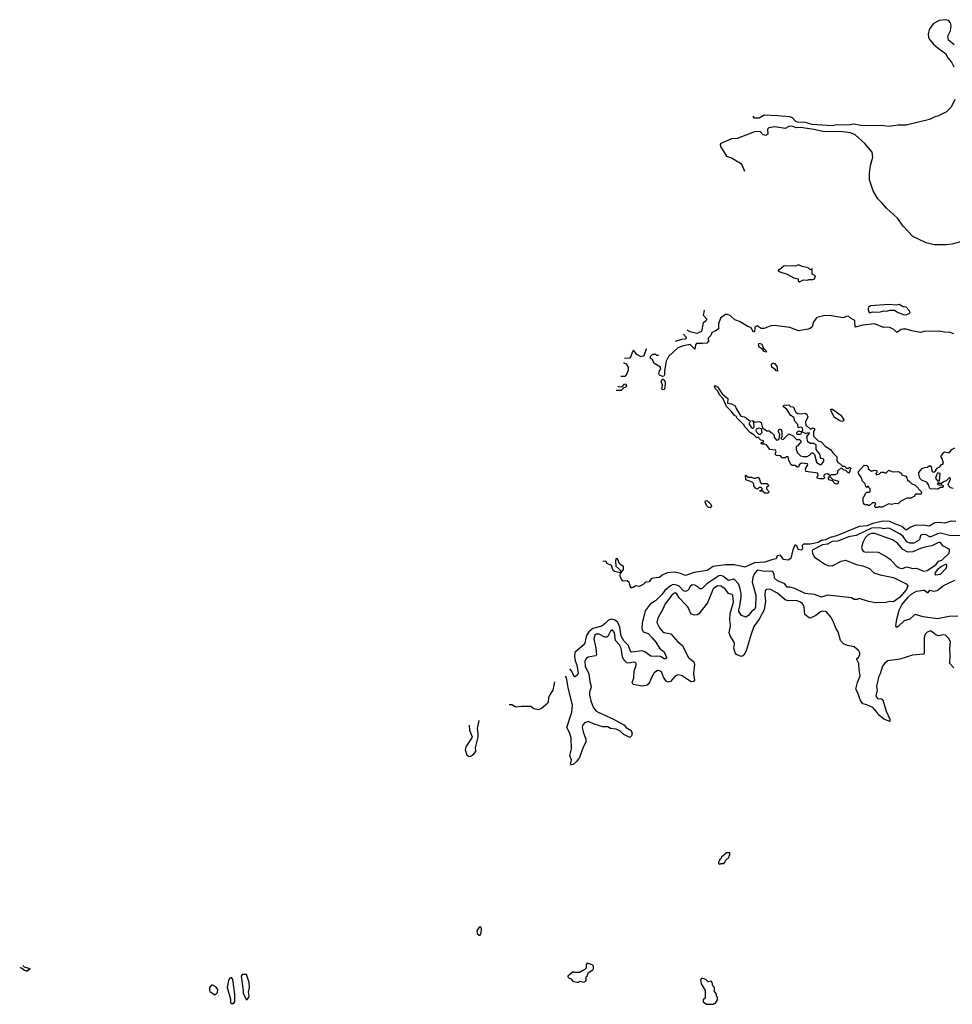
# Model space of a CAD drawing. Extents: x 2348354 to 2479840, y 460476 to 613653.
# Tile 259 of 305: x 2431236 to 2440958, y 599830 to 610097. Entities that reach past the tile are written whole.
import ezdxf

# ---------------------------------------------------------------- set-up
doc = ezdxf.new("R2010")
doc.units = 0

msp = doc.modelspace()

# ---------------------------------------------------------------- linework, layer by layer
at = {"layer": '0CON05XD'}
for points in [[(2440978, 609835), (2440918, 609885), (2440911, 609925), (2440938, 609982), (2440946, 610035), (2440940, 610065), (2440918, 610088), (2440885, 610097), (2440821, 610089), (2440757, 610053), (2440715, 609995), (2440705, 609945), (2440710, 609915), (2440721, 609891), (2440761, 609841), (2440809, 609799), (2440886, 609745), (2440910, 609700), (2440948, 609655), (2440975, 609605)], [(2440985, 609264), (2440945, 609184), (2440898, 609135), (2440815, 609094), (2440769, 609081), (2440719, 609055), (2440475, 608996), (2440394, 608996), (2440295, 608984), (2440245, 608990), (2440005, 608994), (2439935, 609006), (2439865, 608999), (2439755, 609000), (2439705, 608992), (2439498, 609005), (2439425, 609025), (2439345, 609027), (2439328, 609035), (2439293, 609073), (2439265, 609083), (2439135, 609096), (2438995, 609100), (2438945, 609072), (2438895, 609070), (2438882, 609092)], [(2438898, 609102), (2438900, 609103)], [(2441055, 607784), (2440955, 607756), (2440895, 607749), (2440769, 607751), (2440685, 607770), (2440545, 607835), (2440444, 607944), (2440387, 608027), (2440271, 608131), (2440227, 608185), (2440180, 608230), (2440131, 608311), (2440096, 608426), (2440096, 608495), (2440105, 608575), (2440129, 608665), (2440121, 608715), (2440047, 608805), (2439945, 608898), (2439895, 608919), (2439812, 608928), (2439725, 608932), (2439625, 608927), (2439515, 608951), (2439375, 608972), (2439335, 608971), (2439285, 608987), (2439255, 608982), (2439215, 608962), (2439109, 608979), (2439045, 608968), (2439031, 608955), (2439035, 608905), (2439015, 608890), (2438985, 608898), (2438955, 608932), (2438895, 608929), (2438715, 608859), (2438655, 608855), (2438545, 608806), (2438536, 608795), (2438541, 608775), (2438605, 608674), (2438656, 608656), (2438748, 608602), (2438767, 608575), (2438792, 608516)], [(2439365, 607362), (2439405, 607383), (2439445, 607380), (2439467, 607387), (2439505, 607387), (2439522, 607395), (2439532, 607425), (2439498, 607445), (2439498, 607498), (2439475, 607490), (2439455, 607510), (2439393, 607523), (2439355, 607540), (2439323, 607527), (2439205, 607529), (2439155, 607490), (2439142, 607488), (2439142, 607482), (2439158, 607468), (2439235, 607442), (2439305, 607407), (2439350, 607395), (2439352, 607375), (2439365, 607362)], [(2440455, 607018), (2440485, 607024), (2440508, 607032), (2440517, 607043), (2440508, 607065), (2440475, 607098), (2440445, 607102), (2440405, 607128), (2440375, 607120), (2440295, 607128), (2440105, 607112), (2440085, 607100), (2440080, 607085), (2440083, 607053), (2440095, 607040), (2440125, 607052), (2440195, 607048), (2440245, 607062), (2440275, 607058), (2440305, 607068), (2440355, 607068), (2440393, 607043), (2440455, 607018)], [(2440975, 606823), (2440935, 606836), (2440875, 606838), (2440819, 606849), (2440665, 606846), (2440625, 606837), (2440535, 606851), (2440475, 606871), (2440445, 606871), (2440425, 606868), (2440385, 606840), (2440375, 606840), (2440348, 606865), (2440314, 606884), (2440285, 606890), (2440245, 606886), (2440145, 606926), (2440025, 606913), (2439945, 606892), (2439941, 606961), (2439898, 606985), (2439877, 607007), (2439845, 607002), (2439835, 606992), (2439815, 606988), (2439698, 607008), (2439629, 607011), (2439545, 606990), (2439510, 606945), (2439496, 606894), (2439475, 606877), (2439455, 606871), (2439355, 606852), (2439265, 606886), (2439105, 606910), (2439065, 606904), (2438995, 606878), (2438965, 606878), (2438925, 606906), (2438903, 606895), (2438898, 606885), (2438896, 606844), (2438885, 606840), (2438856, 606886), (2438825, 606898), (2438740, 606950), (2438689, 606969), (2438645, 607010), (2438615, 607022), (2438595, 607022), (2438542, 606985), (2438522, 606925), (2438520, 606875), (2438485, 606850), (2438450, 606835), (2438440, 606805), (2438413, 606777), (2438416, 606744), (2438400, 606725), (2438355, 606719), (2438290, 606720), (2438279, 606705), (2438275, 606662), (2438225, 606710), (2438155, 606698), (2438095, 606676), (2438043, 606627)], [(2438367, 607068), (2438370, 607065), (2438362, 607015), (2438398, 606975), (2438388, 606955), (2438360, 606935), (2438342, 606845), (2438295, 606824), (2438225, 606842), (2438195, 606859), (2438193, 606859)], [(2438154, 606818), (2438182, 606785), (2438182, 606775), (2438173, 606767), (2438136, 606764), (2438067, 606742)], [(2439015, 606630), (2438995, 606638), (2438974, 606664), (2438944, 606684), (2438936, 606705), (2438940, 606720), (2438955, 606721), (2438972, 606712), (2438990, 606670), (2439012, 606655), (2439020, 606635), (2439015, 606630)], [(2437769, 606660), (2437765, 606660), (2437747, 606603), (2437738, 606592), (2437715, 606582), (2437670, 606605), (2437635, 606650), (2437623, 606637), (2437606, 606584), (2437591, 606569), (2437542, 606564)], [(2438043, 606627), (2437998, 606585), (2437975, 606538), (2437956, 606434), (2437956, 606394), (2437950, 606380), (2437935, 606377), (2437905, 606391), (2437898, 606405), (2437904, 606436), (2437920, 606455), (2437917, 606475), (2437847, 606515), (2437833, 606553), (2437810, 606565), (2437810, 606585), (2437835, 606610), (2437863, 606610), (2437865, 606610), (2437875, 606600), (2437895, 606600), (2437896, 606602)], [(2437531, 606514), (2437535, 606518), (2437558, 606508), (2437579, 606475), (2437578, 606442), (2437566, 606404), (2437545, 606378), (2437505, 606377), (2437503, 606377)], [(2439135, 606432), (2439120, 606435), (2439110, 606450), (2439078, 606475), (2439074, 606495), (2439082, 606518), (2439105, 606512), (2439130, 606485), (2439135, 606432)], [(2437472, 606274), (2437475, 606272), (2437515, 606270), (2437542, 606298), (2437555, 606300), (2437560, 606275), (2437548, 606262), (2437532, 606258), (2437505, 606230), (2437455, 606230), (2437454, 606231)], [(2437945, 606238), (2437930, 606245), (2437938, 606285), (2437922, 606325), (2437935, 606352), (2437953, 606343), (2437966, 606316), (2437962, 606255), (2437955, 606242), (2437945, 606238)], [(2439575, 605308), (2439550, 605315), (2439550, 605335), (2439560, 605345), (2439555, 605370), (2439430, 605385), (2439428, 605415), (2439450, 605455), (2439447, 605467), (2439385, 605472), (2439362, 605455), (2439355, 605430), (2439345, 605430), (2439315, 605448), (2439288, 605448), (2439275, 605460), (2439252, 605505), (2439245, 605540), (2439225, 605540), (2439215, 605530), (2439185, 605530), (2439165, 605550), (2439125, 605552), (2439110, 605565), (2439122, 605595), (2439115, 605610), (2439056, 605616), (2439020, 605665), (2439005, 605672), (2438975, 605670), (2438962, 605682), (2438965, 605690), (2438988, 605692), (2438990, 605705), (2438962, 605712), (2438948, 605725), (2438942, 605742), (2438915, 605740), (2438889, 605769), (2438855, 605790), (2438795, 605850), (2438788, 605868), (2438710, 605945), (2438708, 605958), (2438684, 605974), (2438655, 606012), (2438603, 606063), (2438568, 606145), (2438532, 606185), (2438512, 606222), (2438485, 606250), (2438477, 606275), (2438485, 606283), (2438510, 606270), (2438557, 606197), (2438618, 606148), (2438615, 606100), (2438655, 606092), (2438695, 606070), (2438703, 606043), (2438752, 605962), (2438787, 605957), (2438813, 605943), (2438835, 605920), (2438848, 605918), (2438850, 605905), (2438840, 605895), (2438840, 605875), (2438863, 605843), (2438875, 605838), (2438890, 605840), (2438892, 605855), (2438890, 605895), (2438880, 605910), (2438872, 605912), (2438872, 605918), (2438902, 605902), (2438934, 605906), (2438955, 605904), (2438966, 605896), (2438980, 605840), (2439025, 605810), (2439055, 605810), (2439062, 605792), (2439075, 605790), (2439100, 605765), (2439100, 605745), (2439125, 605712), (2439140, 605715), (2439152, 605728), (2439160, 605775), (2439142, 605805), (2439155, 605830), (2439170, 605825), (2439182, 605805), (2439180, 605745), (2439170, 605735), (2439185, 605720), (2439198, 605722), (2439255, 605780), (2439298, 605758), (2439335, 605720), (2439365, 605718), (2439380, 605705), (2439378, 605685), (2439360, 605675), (2439348, 605652), (2439330, 605645), (2439330, 605615), (2439345, 605580), (2439375, 605550), (2439405, 605542), (2439445, 605542), (2439470, 605555), (2439495, 605580), (2439505, 605580), (2439522, 605562), (2439542, 605482), (2439575, 605460), (2439595, 605460), (2439620, 605495), (2439620, 605515), (2439592, 605522), (2439583, 605533), (2439578, 605568), (2439538, 605615), (2439540, 605665), (2439515, 605678), (2439475, 605678), (2439450, 605695), (2439440, 605745), (2439468, 605788), (2439443, 605787), (2439435, 605780), (2439390, 605800), (2439375, 605770), (2439342, 605772), (2439338, 605792), (2439355, 605810), (2439390, 605800), (2439398, 605815), (2439397, 605837), (2439385, 605848), (2439352, 605842), (2439348, 605875), (2439314, 605914), (2439308, 605945), (2439270, 605975), (2439229, 606039), (2439192, 606065), (2439205, 606077), (2439252, 606082), (2439272, 606062), (2439295, 606060), (2439310, 606045), (2439310, 606035), (2439328, 606005), (2439345, 605992), (2439385, 605987), (2439425, 605994), (2439442, 605982), (2439453, 605955), (2439428, 605905), (2439430, 605865), (2439445, 605860), (2439475, 605832), (2439495, 605830), (2439505, 605840), (2439520, 605835), (2439520, 605815), (2439510, 605805), (2439510, 605755), (2439560, 605705), (2439590, 605695), (2439631, 605651), (2439688, 605615), (2439711, 605581), (2439755, 605540), (2439753, 605505), (2439765, 605478), (2439790, 605465), (2439812, 605442), (2439835, 605440), (2439855, 605420), (2439875, 605420), (2439885, 605430), (2439898, 605425), (2439900, 605415), (2439890, 605405), (2439890, 605385), (2439875, 605370), (2439848, 605398), (2439823, 605403), (2439808, 605418), (2439795, 605420), (2439762, 605388), (2439760, 605365), (2439735, 605350), (2439695, 605350), (2439685, 605340), (2439655, 605360), (2439632, 605358), (2439620, 605345), (2439620, 605335), (2439630, 605325), (2439615, 605310), (2439575, 605308)], [(2439805, 605907), (2439785, 605913), (2439728, 605948), (2439694, 606015), (2439692, 606035), (2439708, 606035), (2439794, 605975), (2439827, 605925), (2439825, 605913), (2439805, 605907)], [(2438955, 605772), (2438976, 605794), (2438970, 605830), (2438945, 605837), (2438912, 605828), (2438910, 605815), (2438921, 605791), (2438935, 605778), (2438955, 605772)], [(2440965, 605207), (2440938, 605215), (2440922, 605232), (2440915, 605250), (2440940, 605305), (2440935, 605320), (2440925, 605320), (2440895, 605288), (2440865, 605278), (2440845, 605260), (2440825, 605260), (2440815, 605270), (2440800, 605255), (2440825, 605242), (2440845, 605250), (2440862, 605235), (2440862, 605225), (2440855, 605220), (2440835, 605218), (2440807, 605203), (2440732, 605205), (2440719, 605215), (2440712, 605245), (2440693, 605273), (2440645, 605292), (2440620, 605315), (2440607, 605357), (2440610, 605375), (2440645, 605418), (2440668, 605428), (2440695, 605430), (2440725, 605448), (2440737, 605437), (2440744, 605394), (2440752, 605382), (2440765, 605378), (2440777, 605383), (2440800, 605420), (2440827, 605433), (2440845, 605460), (2440858, 605462), (2440867, 605473), (2440852, 605522), (2440840, 605535), (2440840, 605545), (2440865, 605580), (2440875, 605590), (2440925, 605580), (2440954, 605616), (2440985, 605632)], [(2440152, 605012), (2440150, 605035), (2440160, 605045), (2440155, 605060), (2440125, 605060), (2440095, 605030), (2440085, 605030), (2440075, 605040), (2440045, 605040), (2440032, 605055), (2440028, 605075), (2440030, 605115), (2440040, 605125), (2440052, 605158), (2440065, 605170), (2440095, 605170), (2440100, 605175), (2440100, 605205), (2440090, 605215), (2440088, 605228), (2440075, 605230), (2440065, 605220), (2440055, 605230), (2440048, 605258), (2440020, 605285), (2440011, 605321), (2439980, 605365), (2439980, 605385), (2440038, 605452), (2440065, 605450), (2440080, 605435), (2440082, 605412), (2440115, 605390), (2440145, 605400), (2440170, 605395), (2440170, 605375), (2440160, 605365), (2440165, 605350), (2440198, 605362), (2440215, 605380), (2440245, 605380), (2440253, 605373), (2440267, 605373), (2440295, 605400), (2440335, 605382), (2440395, 605387), (2440425, 605368), (2440432, 605352), (2440475, 605338), (2440495, 605290), (2440505, 605288), (2440532, 605262), (2440570, 605245), (2440637, 605175), (2440638, 605165), (2440625, 605150), (2440575, 605150), (2440560, 605125), (2440525, 605108), (2440485, 605108), (2440420, 605075), (2440395, 605048), (2440365, 605052), (2440325, 605043), (2440295, 605050), (2440225, 605013), (2440204, 605014), (2440195, 605020), (2440185, 605012), (2440152, 605012)], [(2440825, 605290), (2440830, 605365), (2440815, 605370), (2440803, 605367), (2440792, 605348), (2440782, 605315), (2440805, 605290), (2440825, 605290)], [(2439035, 605160), (2439005, 605160), (2438985, 605180), (2438955, 605180), (2438952, 605188), (2438968, 605192), (2438980, 605205), (2438965, 605220), (2438945, 605220), (2438928, 605202), (2438905, 605212), (2438888, 605235), (2438887, 605257), (2438870, 605275), (2438805, 605300), (2438802, 605348), (2438828, 605328), (2438865, 605328), (2438888, 605318), (2438905, 605318), (2438935, 605328), (2438947, 605307), (2438953, 605273), (2438965, 605260), (2439025, 605260), (2439040, 605245), (2439040, 605235), (2439022, 605218), (2439020, 605205), (2439050, 605175), (2439035, 605160)], [(2439755, 605253), (2439735, 605257), (2439708, 605288), (2439675, 605300), (2439662, 605318), (2439675, 605330), (2439685, 605330), (2439712, 605302), (2439770, 605285), (2439768, 605265), (2439755, 605253)], [(2438435, 605008), (2438415, 605010), (2438395, 605030), (2438380, 605065), (2438385, 605080), (2438395, 605082), (2438410, 605075), (2438442, 605045), (2438448, 605025), (2438435, 605008)], [(2440995, 604864), (2440945, 604868), (2440876, 604846), (2440825, 604854), (2440775, 604849), (2440715, 604816), (2440655, 604828), (2440568, 604822), (2440524, 604806), (2440475, 604774), (2440431, 604811), (2440398, 604828), (2440364, 604836), (2440305, 604863), (2440235, 604868), (2440128, 604842), (2440065, 604820), (2439988, 604812), (2439750, 604715), (2439685, 604698), (2439636, 604675), (2439595, 604667), (2439560, 604645), (2439528, 604638), (2439475, 604628), (2439405, 604627), (2439394, 604614), (2439395, 604580), (2439383, 604567), (2439352, 604572), (2439340, 604605), (2439325, 604618), (2439315, 604617), (2439295, 604568), (2439273, 604477), (2439247, 604463), (2439199, 604469), (2439165, 604513), (2439133, 604505), (2439120, 604475), (2439085, 604469), (2439005, 604441), (2438897, 604433), (2438795, 604388), (2438686, 604414), (2438595, 604414), (2438465, 604394), (2438402, 604355), (2438265, 604334), (2438175, 604300), (2438125, 604323), (2438064, 604336), (2438025, 604333)], [(2441035, 604718), (2440944, 604714), (2440835, 604742), (2440803, 604735), (2440735, 604703), (2440725, 604703), (2440685, 604725), (2440645, 604729), (2440626, 604715), (2440615, 604677), (2440604, 604665), (2440555, 604640), (2440515, 604637), (2440485, 604653), (2440445, 604707), (2440415, 604733), (2440305, 604793), (2440285, 604795), (2440245, 604788), (2440215, 604796), (2440185, 604800), (2440115, 604794), (2439955, 604719), (2439875, 604706), (2439765, 604661), (2439705, 604656), (2439655, 604629), (2439605, 604622), (2439505, 604568), (2439498, 604555), (2439499, 604535), (2439519, 604495), (2439630, 604420), (2439665, 604404), (2439705, 604403), (2439798, 604452), (2439845, 604460), (2439958, 604415), (2440025, 604402), (2440096, 604376), (2440135, 604332), (2440150, 604325), (2440207, 604307), (2440345, 604281), (2440395, 604256), (2440476, 604216), (2440494, 604194), (2440479, 604155), (2440407, 604073), (2440345, 604028), (2440308, 604032), (2440265, 604020), (2440158, 604018), (2440085, 604029), (2439985, 604060), (2439965, 604052), (2439935, 604052), (2439907, 604067), (2439875, 604072), (2439655, 604097), (2439595, 604077), (2439522, 604102), (2439425, 604114), (2439315, 604166), (2439265, 604181), (2439235, 604181), (2439211, 604215), (2439134, 604245), (2439103, 604273), (2439100, 604315), (2439088, 604338), (2439076, 604346), (2438995, 604342), (2438935, 604356), (2438915, 604348), (2438895, 604324), (2438878, 604282), (2438873, 604233), (2438911, 604095), (2438907, 603975), (2438894, 603946), (2438869, 603931), (2438833, 603885), (2438805, 603868), (2438760, 603885), (2438732, 603925), (2438731, 603945), (2438744, 603985), (2438755, 604075), (2438755, 604115), (2438744, 604175), (2438729, 604215), (2438685, 604262), (2438675, 604264), (2438625, 604251), (2438565, 604295), (2438545, 604301), (2438525, 604299), (2438397, 604213), (2438345, 604164), (2438325, 604163), (2438304, 604184), (2438275, 604201), (2438245, 604203), (2438225, 604186), (2438203, 604147), (2438177, 604133), (2438155, 604142), (2438109, 604189), (2438085, 604201), (2438045, 604207), (2438020, 604195), (2437961, 604145), (2437933, 604107), (2437865, 604038), (2437809, 604001), (2437756, 603934), (2437726, 603805), (2437720, 603745), (2437734, 603714), (2437786, 603696), (2437827, 603655), (2437866, 603606), (2437904, 603544), (2437953, 603505), (2437977, 603445), (2437968, 603432), (2437955, 603431), (2437915, 603456), (2437815, 603460), (2437754, 603504), (2437725, 603517), (2437617, 603503), (2437606, 603506), (2437577, 603575), (2437535, 603621), (2437505, 603669), (2437493, 603763), (2437471, 603811), (2437444, 603834), (2437405, 603845), (2437374, 603836), (2437338, 603802), (2437305, 603772), (2437212, 603748), (2437167, 603713), (2437143, 603675), (2437122, 603585), (2437023, 603497), (2437019, 603455), (2437027, 603415), (2437045, 603368), (2437057, 603285), (2437051, 603265), (2437025, 603244), (2437015, 603247), (2436988, 603308), (2436969, 603328)], [(2440656, 604346), (2440695, 604352), (2440787, 604413), (2440815, 604451), (2440848, 604462), (2440924, 604535), (2440930, 604565), (2440926, 604576), (2440860, 604610), (2440834, 604644), (2440815, 604646), (2440745, 604611), (2440685, 604601), (2440625, 604583), (2440545, 604548), (2440495, 604543), (2440443, 604573), (2440385, 604638), (2440335, 604674), (2440151, 604741), (2440115, 604741), (2440079, 604725), (2440048, 604695), (2440024, 604645), (2440012, 604595), (2440018, 604568), (2440033, 604553), (2440055, 604544), (2440085, 604549), (2440185, 604544), (2440269, 604499), (2440311, 604471), (2440373, 604403), (2440405, 604383), (2440435, 604376), (2440485, 604391), (2440545, 604376), (2440585, 604378), (2440656, 604346)], [(2438025, 604333), (2437985, 604330), (2437934, 604306), (2437905, 604282), (2437835, 604272), (2437820, 604265), (2437796, 604234), (2437758, 604232), (2437735, 604208), (2437692, 604188), (2437658, 604192), (2437632, 604178), (2437612, 604178), (2437605, 604170), (2437590, 604230), (2437567, 604247), (2437525, 604244), (2437512, 604252), (2437497, 604295), (2437500, 604330), (2437435, 604343), (2437424, 604355), (2437404, 604404), (2437360, 604425), (2437345, 604452), (2437313, 604447)], [(2437505, 604330), (2437530, 604365), (2437530, 604395), (2437491, 604421), (2437467, 604475), (2437455, 604478), (2437448, 604455), (2437450, 604395), (2437465, 604390), (2437500, 604355), (2437500, 604330), (2437505, 604330)], [(2440785, 604308), (2440835, 604314), (2440897, 604383), (2440902, 604405), (2440897, 604417), (2440885, 604417), (2440844, 604396), (2440800, 604360), (2440782, 604335), (2440776, 604315), (2440785, 604308)], [(2441016, 603876), (2440925, 603874), (2440805, 603849), (2440655, 603870), (2440575, 603894), (2440561, 603889), (2440515, 603847), (2440455, 603828), (2440395, 603768), (2440375, 603760), (2440370, 603775), (2440379, 603845), (2440405, 603941), (2440432, 603995), (2440497, 604075), (2440535, 604110), (2440585, 604137), (2440655, 604150), (2440669, 604149), (2440695, 604124), (2440707, 604125), (2440725, 604148), (2440765, 604139), (2440800, 604145), (2440865, 604196), (2440985, 604253)], [(2440975, 603340), (2440933, 603383), (2440937, 603475), (2440931, 603545), (2440939, 603605), (2440921, 603645), (2440885, 603679), (2440865, 603681), (2440815, 603673), (2440785, 603682), (2440735, 603726), (2440695, 603710), (2440675, 603688), (2440664, 603655), (2440664, 603486), (2440659, 603481), (2440541, 603469), (2440412, 603428), (2440285, 603410), (2440255, 603389), (2440229, 603355), (2440204, 603276), (2440187, 603243), (2440169, 603145), (2440174, 603105), (2440162, 603045), (2440179, 603019), (2440220, 603015), (2440234, 603004), (2440268, 602888), (2440306, 602805), (2440305, 602780), (2440245, 602803), (2440185, 602853), (2440174, 602874), (2440128, 602925), (2440065, 602953), (2440025, 602962), (2439999, 602999), (2439970, 603085), (2439953, 603115), (2439969, 603185), (2439996, 603255), (2439987, 603317), (2439984, 603385), (2439962, 603425), (2439964, 603436), (2439980, 603445), (2439992, 603478), (2439992, 603495), (2439982, 603515), (2439935, 603558), (2439865, 603572), (2439825, 603590), (2439792, 603625), (2439767, 603715), (2439746, 603746), (2439720, 603815), (2439694, 603864), (2439648, 603918), (2439635, 603926), (2439605, 603930), (2439585, 603923), (2439535, 603883), (2439475, 603857), (2439465, 603860), (2439421, 603895), (2439412, 603975), (2439396, 604005), (2439375, 604023), (2439335, 604040), (2439247, 604037), (2439216, 604046), (2439136, 604116), (2439055, 604158), (2439016, 604154), (2439008, 604142), (2439004, 604095), (2439011, 604035), (2438998, 603945), (2438946, 603845), (2438890, 603770), (2438861, 603691), (2438810, 603515), (2438785, 603472), (2438765, 603458), (2438745, 603460), (2438709, 603479), (2438695, 603494), (2438681, 603545), (2438686, 603584), (2438682, 603605), (2438642, 603672), (2438632, 603705), (2438647, 603773), (2438639, 603841), (2438641, 603905), (2438675, 604025), (2438670, 604095), (2438664, 604104), (2438625, 604114), (2438587, 604165), (2438545, 604191), (2438515, 604194), (2438465, 604164), (2438404, 604016), (2438315, 603903), (2438298, 603892), (2438275, 603889), (2438235, 603899), (2438201, 603975), (2438175, 604000), (2438109, 604069), (2438085, 604109), (2438069, 604119), (2438055, 604114), (2438035, 604098), (2437965, 604005), (2437938, 603942), (2437889, 603855), (2437878, 603812), (2437904, 603755), (2437935, 603718), (2437955, 603707), (2438025, 603692), (2438095, 603610), (2438142, 603575), (2438206, 603446), (2438262, 603402), (2438271, 603375), (2438258, 603275), (2438270, 603210), (2438260, 603195), (2438235, 603194), (2438135, 603259), (2438095, 603266), (2438068, 603252), (2438020, 603195), (2437995, 603188), (2437975, 603198), (2437948, 603242), (2437925, 603296), (2437905, 603309), (2437885, 603310), (2437849, 603285), (2437821, 603239), (2437805, 603191), (2437775, 603157), (2437725, 603149), (2437630, 603165), (2437622, 603185), (2437636, 603236), (2437641, 603305), (2437661, 603365), (2437661, 603385), (2437650, 603395), (2437635, 603398), (2437585, 603389), (2437565, 603391), (2437535, 603421), (2437521, 603455), (2437507, 603545), (2437488, 603578), (2437447, 603625), (2437435, 603705), (2437415, 603734), (2437395, 603721), (2437368, 603665), (2437355, 603658), (2437335, 603659), (2437278, 603688), (2437245, 603688), (2437231, 603679), (2437221, 603641), (2437242, 603542), (2437248, 603475), (2437237, 603463), (2437161, 603449), (2437142, 603435), (2437128, 603405), (2437130, 603355), (2437170, 603275), (2437178, 603195), (2437192, 603145), (2437190, 603125), (2437174, 603085), (2437174, 603054), (2437188, 602995), (2437215, 602929), (2437241, 602891), (2437265, 602875), (2437425, 602804), (2437535, 602744), (2437558, 602718), (2437610, 602685), (2437622, 602655), (2437615, 602631), (2437595, 602612), (2437535, 602644), (2437495, 602679), (2437455, 602698), (2437396, 602706), (2437365, 602723), (2437315, 602725), (2437225, 602752), (2437165, 602780), (2437125, 602765), (2437102, 602738), (2437098, 602715), (2437110, 602670), (2437139, 602595), (2437139, 602565), (2437109, 602511), (2437070, 602405), (2437039, 602361), (2437005, 602331), (2436985, 602327), (2436979, 602335), (2436988, 602375), (2436971, 602425), (2436988, 602495), (2436985, 602605), (2436967, 602665), (2436941, 602715), (2436992, 602875), (2436998, 602948), (2436952, 603135), (2436935, 603235), (2436924, 603250)], [(2436812, 603193), (2436792, 603105), (2436764, 603065), (2436749, 603025), (2436746, 602984), (2436737, 602965), (2436675, 602914), (2436645, 602900), (2436595, 602910), (2436565, 602936), (2436465, 602936), (2436409, 602929), (2436365, 602952), (2436339, 602952)], [(2436021, 602790), (2436006, 602705), (2436013, 602655), (2436011, 602615), (2435984, 602505), (2435986, 602465), (2435960, 602430), (2435935, 602412), (2435915, 602414), (2435902, 602425), (2435882, 602485), (2435890, 602515), (2435956, 602615), (2435928, 602685), (2435923, 602741)], [(2438535, 601290), (2438545, 601300), (2438575, 601300), (2438590, 601315), (2438592, 601328), (2438628, 601362), (2438630, 601375), (2438640, 601385), (2438638, 601408), (2438605, 601410), (2438550, 601365), (2438548, 601352), (2438532, 601338), (2438530, 601325), (2438520, 601315), (2438522, 601302), (2438535, 601290)], [(2436035, 600550), (2436046, 600574), (2436050, 600615), (2436045, 600630), (2436035, 600638), (2436021, 600629), (2436002, 600595), (2436005, 600570), (2436025, 600550), (2436035, 600550)], [(2431270, 600234), (2431282, 600222), (2431340, 600205), (2431340, 600195), (2431315, 600177), (2431305, 600177), (2431285, 600184), (2431256, 600206), (2431236, 600211)], [(2437115, 600062), (2437140, 600075), (2437140, 600115), (2437150, 600125), (2437162, 600158), (2437209, 600191), (2437217, 600203), (2437217, 600227), (2437205, 600242), (2437152, 600258), (2437140, 600245), (2437142, 600208), (2437128, 600192), (2437093, 600177), (2437075, 600160), (2437025, 600160), (2437005, 600168), (2436950, 600125), (2436950, 600115), (2436962, 600102), (2436978, 600098), (2437003, 600073), (2437045, 600062), (2437065, 600062), (2437075, 600070), (2437115, 600062)], [(2433605, 599878), (2433622, 599898), (2433628, 599915), (2433622, 599955), (2433631, 600005), (2433628, 600058), (2433600, 600140), (2433555, 600140), (2433546, 600124), (2433566, 599975), (2433564, 599945), (2433595, 599879), (2433605, 599878)], [(2433275, 599930), (2433297, 599953), (2433302, 599985), (2433285, 600008), (2433245, 600030), (2433235, 600030), (2433213, 600007), (2433213, 599973), (2433220, 599960), (2433275, 599930)], [(2433445, 599838), (2433465, 599840), (2433477, 599855), (2433479, 599935), (2433458, 600088), (2433445, 600111), (2433425, 600101), (2433411, 600079), (2433399, 600005), (2433434, 599885), (2433432, 599845), (2433445, 599838)], [(2438465, 599830), (2438475, 599840), (2438488, 599842), (2438510, 599875), (2438510, 599905), (2438500, 599915), (2438500, 599935), (2438480, 599965), (2438480, 600005), (2438463, 600023), (2438456, 600056), (2438445, 600070), (2438413, 600063), (2438388, 600088), (2438348, 600102), (2438332, 600085), (2438338, 600045), (2438380, 599975), (2438380, 599895), (2438360, 599875), (2438360, 599855), (2438395, 599830), (2438465, 599830)]]:
    msp.add_lwpolyline(points, dxfattribs=at)

doc.saveas('drawing.dxf')
